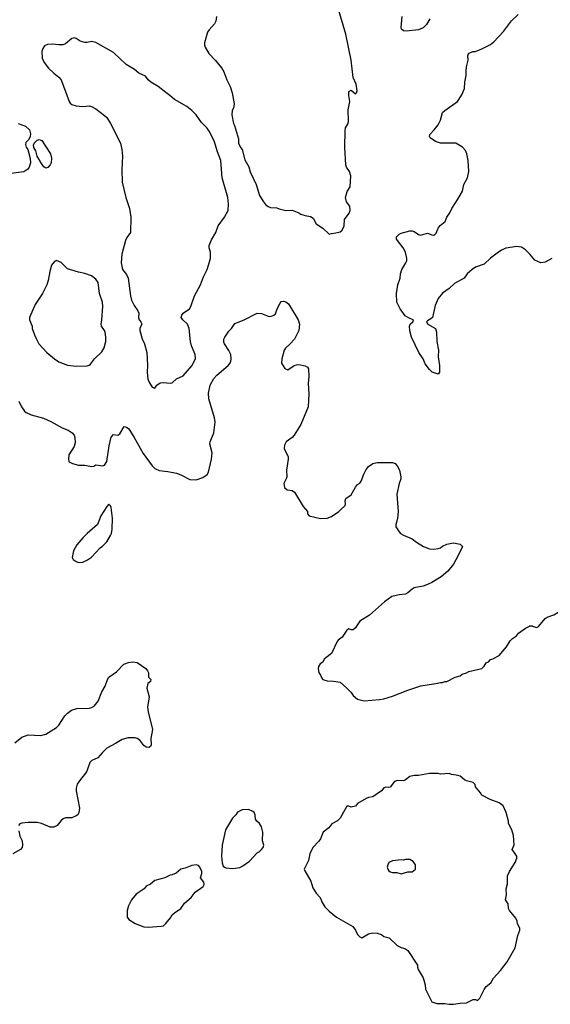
# Model space of a CAD drawing. Header units: inches. Extents: x 1649636 to 1815363, y 506543 to 641975.
# Tile 554 of 656: x 1774391 to 1779257, y 556531 to 565562. Entities that reach past the tile are written whole.
import ezdxf

# ---------------------------------------------------------------- set-up
doc = ezdxf.new("R2010")
doc.units = ezdxf.units.IN
doc.header["$MEASUREMENT"] = 0
doc.layers.add('B7575', color=7, linetype='Continuous')
doc.layers.add('B7576', color=7, linetype='Continuous')

msp = doc.modelspace()

# ---------------------------------------------------------------- linework, layer by layer
at = {"layer": 'B7575', "color": 5}
for points, elevation in [([(1777479.9, 560000), (1777470, 559985.2), (1777450, 559965.2), (1777430, 559964), (1777410, 559973.2), (1777390, 559961.2), (1777350, 559899.3), (1777310.6, 559869.4), (1777302.5, 559857.5), (1777250.3, 559749.7), (1777198.8, 559710), (1777184.5, 559695.5), (1777170.5, 559669.5), (1777147.7, 559652.3), (1777130.8, 559630), (1777127.9, 559607.9), (1777134.9, 559574.9), (1777150.8, 559550), (1777160.7, 559520.7), (1777171.3, 559510), (1777210, 559496.3), (1777270, 559495.5), (1777330, 559484.9), (1777391.3, 559430), (1777430, 559391), (1777450, 559362.8), (1777488.5, 559328.5), (1777550, 559314.9), (1777690, 559327.7), (1777730, 559334), (1777810, 559356), (1777949.5, 559410.5), (1778070, 559450.8), (1778145.4, 559465.4), (1778208.4, 559471.6), (1778250, 559482), (1778270, 559482), (1778290, 559492), (1778307.3, 559492.7), (1778386, 559530), (1778430, 559544.7), (1778450, 559558), (1778490, 559571.3), (1778510, 559584.7), (1778630, 559612), (1778650, 559632), (1778670, 559662), (1778690, 559672), (1778710, 559692), (1778730, 559698), (1778790, 559731.3), (1778855.3, 559810), (1778890, 559864.7), (1778910, 559884.7), (1778948, 559910), (1778966.3, 559933.7), (1779030, 559981), (1779068, 560000)], 720), ([(1779092.9, 560000), (1779130, 559987.3), (1779150, 559997.3), (1779152.2, 560000)], 720), ([(1774345.9, 558930), (1774410, 558981.7), (1774470, 559001.3), (1774584.1, 558995.9), (1774630.8, 559009.2), (1774729.9, 559070.1), (1774750, 559090.3), (1774804.2, 559175.8), (1774830, 559202), (1774867.6, 559230), (1774915.5, 559244.5), (1775030, 559246), (1775050, 559251.6), (1775073.9, 559266.1), (1775112.2, 559310), (1775144.7, 559395.3), (1775175, 559450), (1775195.1, 559510), (1775209.7, 559530), (1775279.3, 559580.7), (1775346, 559650), (1775390, 559665.3), (1775430, 559671.4), (1775470, 559664.9), (1775548, 559610), (1775564, 559590), (1775572, 559570), (1775572, 559530), (1775594, 559510), (1775591.3, 559490), (1775566.8, 559473.2), (1775556, 559430), (1775578, 559350), (1775563.4, 559256.6), (1775567.9, 559212.1), (1775610.3, 559050), (1775594, 558970), (1775596.3, 558910), (1775590, 558895.3), (1775574, 558886), (1775550.7, 558889.3), (1775530, 558905.6), (1775492.9, 558952.9), (1775470, 558969.7), (1775450, 558974.5), (1775386.5, 558973.5), (1775330, 558960.4), (1775270, 558922), (1775190, 558879.1), (1775150, 558841.1), (1775108.4, 558791.6), (1775054, 558766), (1775033.4, 558750), (1775006.9, 558670), (1774995.8, 558650), (1774938.4, 558581.6), (1774918.3, 558550), (1774908.4, 558511.6), (1774908.2, 558490), (1774938.3, 558330), (1774933.7, 558290), (1774924, 558270), (1774910, 558258), (1774870, 558242), (1774810, 558239.5), (1774790, 558232.7), (1774770, 558216), (1774734.4, 558170), (1774704.3, 558155.7), (1774670, 558156.5), (1774589.9, 558189.9), (1774550, 558197.9), (1774470, 558197.5), (1774410, 558191.8), (1774393.8, 558186.2), (1774381.1, 558170)], 680), ([(1774382.2, 558122.2), (1774393.4, 558073.4), (1774414.9, 558030), (1774418, 557990), (1774413, 557970), (1774399.1, 557950), (1774329, 557911)], 680)]:
    msp.add_lwpolyline(points, dxfattribs=dict(at, elevation=elevation))
for points, elevation in [([(1778150, 558649), (1778050, 558629), (1778010, 558629.2), (1777970, 558621.2), (1777930, 558589.2), (1777910, 558581.2), (1777855.3, 558584.7), (1777830, 558574), (1777790, 558522), (1777770, 558518), (1777750, 558522), (1777730, 558515.3), (1777710.8, 558489.2), (1777630, 558434), (1777590, 558426.6), (1777570, 558418), (1777490, 558373.2), (1777470, 558349.2), (1777430, 558339), (1777410, 558349.2), (1777390, 558349), (1777330, 558237.2), (1777305.8, 558214.2), (1777252.7, 558187.3), (1777224.9, 558150), (1777173.4, 558110), (1777150, 558049), (1777134.2, 558025.8), (1777081, 557970), (1777051, 557910), (1777038.8, 557850), (1777001, 557770), (1777004.7, 557755.3), (1777061.4, 557661.4), (1777079.8, 557599.8), (1777110, 557551.3), (1777146, 557510), (1777165.2, 557465.2), (1777190, 557424.7), (1777230, 557384.7), (1777298, 557330), (1777445.2, 557245.2), (1777470, 557211), (1777490, 557171), (1777510, 557150.8), (1777530, 557141), (1777590, 557176), (1777630, 557186), (1777670, 557184.7), (1777710, 557171.3), (1777731.1, 557151.1), (1777779.8, 557139.8), (1777852, 557070), (1777890, 557051.3), (1777922, 557042), (1777950, 557024.7), (1778038, 556890), (1778038, 556870), (1778044.7, 556850), (1778090, 556774), (1778111, 556710), (1778112, 556670), (1778170, 556552), (1778216.9, 556536.9), (1778290, 556538.8), (1778330.7, 556530.7), (1778370, 556530.7), (1778430, 556542), (1778490, 556544), (1778550, 556574), (1778570, 556574), (1778590, 556566.8), (1778610, 556587.3), (1778650, 556667.7), (1778670, 556693.4), (1778712.9, 556727.1), (1778736, 556770), (1778799.3, 556840.7), (1778860.5, 556919.5), (1778936, 557050), (1778958.6, 557161.4), (1778979, 557210), (1778979, 557230), (1778955.3, 557270), (1778953.6, 557293.6), (1778942, 557322), (1778882, 557390), (1778875.3, 557410), (1778872.5, 557452.5), (1778848, 557490), (1778854.6, 557534.6), (1778854, 557590), (1778865.6, 557634.4), (1778866, 557710), (1778882.7, 557750), (1778934, 557830), (1778949.2, 557870), (1778949.2, 557890), (1778909.2, 557950), (1778925.6, 557994.4), (1778920.2, 558080.2), (1778905.2, 558130), (1778873.2, 558190), (1778873.2, 558210), (1778854, 558290), (1778825.2, 558350), (1778790, 558379.3), (1778706, 558410), (1778629.1, 558449.1), (1778618, 558470), (1778570, 558526), (1778567.3, 558547.3), (1778550, 558566), (1778490, 558579), (1778470, 558589), (1778430, 558622), (1778393.6, 558633.6), (1778350, 558638), (1778330, 558648), (1778250, 558642), (1778230, 558648.7)], 720), ([(1776490, 558316), (1776430, 558313.2), (1776399.8, 558300.2), (1776390, 558294), (1776374.8, 558270), (1776342.9, 558237.1), (1776279.1, 558130), (1776249.3, 557990.7), (1776242.3, 557890), (1776248.7, 557828.7), (1776258.5, 557798.5), (1776268, 557788), (1776282.5, 557782.5), (1776345.2, 557774.8), (1776410, 557786.8), (1776438.6, 557801.4), (1776497.2, 557842.8), (1776570, 557918.8), (1776588.7, 557930), (1776609.4, 557950.6), (1776624, 557970), (1776629, 557990), (1776619.3, 558030), (1776622, 558110), (1776610, 558159), (1776589.5, 558190), (1776564.5, 558210), (1776554.5, 558230), (1776549.3, 558270), (1776541.2, 558290), (1776530, 558299.3)], 720), ([(1777970, 557859), (1777930, 557859), (1777910, 557854), (1777890, 557857.2), (1777810, 557845.2), (1777778, 557830), (1777766, 557810), (1777761, 557790), (1777766, 557770), (1777775.3, 557755.3), (1777790, 557746), (1777810, 557741), (1777850, 557738.8), (1777890, 557727.3), (1777950, 557744.7), (1777990, 557746), (1778022, 557770), (1778022, 557810), (1778000.2, 557840.2)], 740), ([(1776010, 557809), (1775970, 557804), (1775910, 557779), (1775870, 557768.7), (1775825.4, 557734.6), (1775790, 557718), (1775770, 557715.3), (1775722, 557690), (1775630, 557666), (1775590, 557632.7), (1775550, 557614), (1775531.3, 557590), (1775458, 557542), (1775416, 557490), (1775387.5, 557432.5), (1775376, 557390), (1775378, 557330), (1775391.3, 557310), (1775450, 557270.8), (1775530, 557242), (1775570, 557239.1), (1775690, 557246), (1775709.2, 557250.8), (1775730, 557271), (1775774.9, 557325.1), (1775789.7, 557350.3), (1775809.6, 557370.4), (1775869.2, 557410), (1775902.9, 557457.1), (1775965.2, 557510), (1776001, 557559), (1776073.2, 557610), (1776084, 557630), (1776079, 557650), (1776048.7, 557690), (1776061.2, 557730), (1776061.2, 557750), (1776044, 557790), (1776030, 557804)], 720)]:
    msp.add_lwpolyline(points, close=True, dxfattribs=dict(at, elevation=elevation))
at = {"layer": 'B7576', "color": 5}
for points, elevation in [([(1776194.8, 565590), (1776190.5, 565549.5), (1776176.4, 565523.6), (1776128, 565470), (1776113.3, 565446.7), (1776086.8, 565350), (1776086.8, 565330), (1776091, 565310), (1776124.9, 565250), (1776186.9, 565186.9), (1776241.1, 565121.1), (1776262.5, 565082.5), (1776290.8, 565010), (1776320.7, 564950), (1776339.1, 564890), (1776357.3, 564790), (1776350.8, 564750), (1776341, 564730), (1776336, 564690), (1776351, 564610), (1776361, 564590), (1776398, 564470), (1776398, 564430), (1776416, 564390), (1776431, 564370), (1776455.9, 564275.9), (1776492.4, 564212.4), (1776506, 564166), (1776558.8, 564050), (1776590.8, 563950), (1776627.3, 563890), (1776646.7, 563866.7), (1776670, 563847.3), (1776690, 563838.8), (1776750, 563836), (1776770, 563826), (1776831.1, 563811.1), (1776890, 563814), (1776952, 563790), (1776970, 563778), (1777010, 563764.7), (1777056.8, 563756.8), (1777082, 563742), (1777111.3, 563690), (1777170.7, 563650.7), (1777230, 563594), (1777250, 563602), (1777290, 563606), (1777330, 563617.3), (1777350, 563631), (1777367, 563670), (1777369.3, 563730), (1777413.2, 563786.8), (1777421.3, 563810), (1777418.4, 563850), (1777389, 563890), (1777379, 563930), (1777394.6, 563985.4), (1777422, 564030), (1777426.6, 564130), (1777415.1, 564170), (1777389.2, 564210), (1777382.7, 564230), (1777371.8, 564390), (1777375.5, 564544.5), (1777379, 564570), (1777402.7, 564610), (1777406.6, 564630), (1777404.8, 564735.2), (1777419.7, 564810), (1777410, 564866), (1777410, 564902), (1777430, 564914.8), (1777470, 564882.8), (1777479, 564890), (1777486, 564910), (1777475.6, 564970), (1777448, 565030), (1777432, 565190), (1777382, 565430), (1777310, 565678)], 740), ([(1779270, 563371.8), (1779210, 563338), (1779170, 563332.3), (1779115.1, 563355.1), (1779071, 563411), (1779031.4, 563451.4), (1778993.8, 563473.8), (1778950, 563482), (1778850, 563464.5), (1778810, 563447), (1778770, 563420.7), (1778710, 563373.6), (1778650, 563318.3), (1778570, 563292), (1778539.5, 563270), (1778495.5, 563230), (1778467.7, 563190), (1778379, 563141), (1778330, 563097.4), (1778270, 563052.8), (1778230, 563005.1), (1778201.2, 562938.8), (1778178.4, 562830), (1778163, 562817), (1778130, 562800.9), (1778121.6, 562790), (1778133.4, 562770), (1778204.9, 562730), (1778214.8, 562694.8), (1778217.8, 562610), (1778231.8, 562530), (1778230.4, 562470), (1778242.4, 562390), (1778241, 562330), (1778230, 562309), (1778175.3, 562330), (1778150, 562352.7), (1778110, 562406), (1778091.8, 562451.8), (1778051.3, 562510), (1777985.6, 562650), (1777970, 562708), (1777967, 562750), (1777973.2, 562770), (1777995.3, 562790), (1778002, 562810), (1777970, 562820.7), (1777926, 562846), (1777879.7, 562910), (1777850, 562969.3), (1777847.6, 563050), (1777860.5, 563130), (1777882, 563190), (1777885.1, 563230), (1777894.3, 563270), (1777932.6, 563330), (1777940.4, 563350), (1777941, 563370), (1777929.7, 563430), (1777908.9, 563468.9), (1777845.6, 563550), (1777847, 563570), (1777870, 563593), (1777890, 563603.8), (1777970, 563623.7), (1777990, 563624.2), (1778010, 563617.6), (1778048.2, 563590), (1778066.6, 563586.6), (1778130, 563603.7), (1778170, 563588.9), (1778190, 563586), (1778199.3, 563590), (1778210, 563602.8), (1778227.6, 563650), (1778247.6, 563672.4), (1778294, 563710), (1778307.8, 563750), (1778336.9, 563790), (1778354.5, 563830), (1778410, 563914.8), (1778451.6, 563990), (1778465.6, 564050), (1778498.4, 564110), (1778511.3, 564168.7), (1778504.5, 564270), (1778492.7, 564330), (1778481.2, 564361.2), (1778453.3, 564393.3), (1778389.7, 564429.7), (1778251.3, 564428.7), (1778203.3, 564443.3), (1778156.6, 564476.6), (1778149.2, 564490), (1778152, 564510), (1778191.8, 564550), (1778230, 564597.3), (1778250, 564641), (1778269.7, 564710.3), (1778289.4, 564730), (1778407.7, 564812.3), (1778446.7, 564873.3), (1778469.6, 564930), (1778474, 564990), (1778487.3, 565050), (1778485.1, 565090), (1778489.6, 565130), (1778505.2, 565190), (1778502, 565230), (1778508.7, 565250), (1778546, 565270), (1778570, 565271.3), (1778630, 565293.4), (1778710, 565335.5), (1778741, 565359), (1778827.1, 565452.9), (1778901.6, 565550), (1778962.9, 565610)], 720), ([(1778152, 565570), (1778121.1, 565518.9), (1778090, 565486.3), (1778050, 565468), (1777936.6, 565456.6), (1777910, 565459.3), (1777894.2, 565474.2), (1777889.6, 565490), (1777898.7, 565590)], 720), ([(1774378, 564610), (1774443.9, 564583.9), (1774481.6, 564550), (1774490, 564514), (1774486.7, 564490), (1774476, 564464), (1774446, 564434), (1774443.4, 564416.6), (1774450, 564391.3), (1774466.8, 564370), (1774487.9, 564287.9), (1774490.6, 564249.4), (1774478.8, 564210), (1774466, 564190), (1774430, 564165.1), (1774309.7, 564149.7)], 720), ([(1774383.4, 562063.4), (1774406.4, 562010), (1774434, 561970), (1774450, 561958), (1774497.6, 561937.6), (1774610, 561906.7), (1774676.3, 561876.3), (1774779.2, 561819.2), (1774835.8, 561795.8), (1774873.3, 561773.3), (1774890.5, 561750), (1774898, 561730), (1774899.8, 561680.2), (1774890, 561648), (1774841, 561570), (1774838, 561530), (1774842, 561510), (1774850, 561502), (1774874, 561490), (1774930, 561476), (1774990, 561474.8), (1775050, 561464), (1775070, 561466), (1775090, 561478), (1775150, 561471), (1775170, 561476), (1775191.8, 561510), (1775211.9, 561651.9), (1775230, 561732), (1775250, 561758), (1775290, 561751.3), (1775310, 561762), (1775350, 561831.3), (1775370, 561824.7), (1775390.8, 561810), (1775442, 561730), (1775524.2, 561584.2), (1775606.4, 561470), (1775630, 561445.5), (1775670, 561425.5), (1775750, 561417.6), (1775830, 561401.6), (1775870, 561386), (1775950, 561344.9), (1776010, 561340.5), (1776070, 561361.6), (1776111.6, 561390), (1776121.3, 561410), (1776149.7, 561530), (1776155.1, 561590), (1776133.6, 561670), (1776137.6, 561690), (1776171.7, 561771.7), (1776184.7, 561870), (1776177.4, 561910), (1776124.8, 562084.8), (1776123.5, 562136.5), (1776139, 562210), (1776170.5, 562269.5), (1776199.1, 562300.9), (1776303.5, 562390), (1776320.4, 562410), (1776328.5, 562430), (1776331.9, 562450), (1776327.6, 562490), (1776310, 562527.6), (1776268.8, 562588.8), (1776264.1, 562604.1), (1776263.5, 562630), (1776271, 562649), (1776310, 562704.9), (1776335.1, 562730), (1776363.6, 562776.4), (1776450, 562807.3), (1776568.7, 562870), (1776610, 562866.7), (1776670, 562842), (1776690, 562839.5), (1776721.2, 562850), (1776735.8, 562864.2), (1776752.6, 562910), (1776778.8, 562961.2), (1776790, 562976.3), (1776810, 562979.3), (1776833.3, 562973.3), (1776855.1, 562955.1), (1776944, 562810), (1776957.3, 562770), (1776950.4, 562710), (1776910.6, 562630), (1776872.9, 562587.1), (1776828.2, 562550), (1776817.1, 562530), (1776794, 562450), (1776791, 562411), (1776822.8, 562362.8), (1776850, 562351.3), (1776909.6, 562390.4), (1776930, 562396.3), (1776950, 562398), (1777010, 562387.3), (1777030, 562374.8), (1777039.3, 562359.3), (1777044.4, 562290), (1777035.8, 562224.2), (1777041.7, 562130), (1777037.6, 562010), (1776970, 561849.3), (1776908.9, 561751.1), (1776890, 561729.5), (1776834.8, 561690), (1776821.1, 561658.9), (1776815.5, 561630), (1776852.2, 561552.2), (1776854.3, 561530), (1776837, 561430), (1776841.6, 561370), (1776836.3, 561350), (1776813.8, 561306.2), (1776818.9, 561270), (1776844.9, 561250), (1776890, 561242.7), (1776910, 561227.2), (1776990, 561098), (1777030, 561052), (1777031.3, 561030), (1777044.7, 561010), (1777150, 560987.3), (1777210, 560990.7), (1777250, 561004.9), (1777319, 561050), (1777332.5, 561067.5), (1777375.5, 561104.5), (1777379.3, 561120.7), (1777376, 561150), (1777381.2, 561170), (1777430, 561204), (1777470, 561274.8), (1777490, 561298.8), (1777510, 561310.8), (1777523.7, 561330), (1777547.4, 561392.6), (1777570, 561437.3), (1777590, 561464.9), (1777628.7, 561490), (1777670, 561500.5), (1777810, 561500.7), (1777836, 561490), (1777854, 561470), (1777875.5, 561430), (1777887.7, 561370), (1777887.7, 561350), (1777872.3, 561307.7), (1777850.3, 561210), (1777862.6, 561050), (1777854.6, 560985.4), (1777839.3, 560930), (1777841.6, 560910), (1777870, 560863), (1777883, 560850), (1777910, 560834.4), (1777990, 560799.3), (1778030, 560768.2), (1778096, 560730), (1778150, 560707.7), (1778190, 560704.9), (1778230, 560710.7), (1778250, 560718.8), (1778270, 560734), (1778310, 560750.6), (1778370, 560764.7), (1778430, 560752), (1778452, 560730), (1778413.2, 560646.8), (1778370, 560568.7), (1778316.7, 560503.3), (1778256, 560450), (1778170, 560399.3), (1778130, 560380.9), (1778090, 560366.6), (1778010, 560349.5), (1777990, 560339.5), (1777950, 560303.7), (1777930, 560291.8), (1777870, 560285.6), (1777804.7, 560270), (1777738, 560222), (1777599.8, 560100.2), (1777510, 560045.2), (1777479.9, 560000)], 720), ([(1779152.2, 560000), (1779210, 560070.8), (1779230, 560082.8), (1779290, 560102.8), (1779330, 560127.3), (1779390, 560167.3), (1779463.5, 560236.5), (1779522.9, 560270), (1779547.5, 560312.5), (1779566.9, 560333.1), (1779650, 560362), (1779730, 560403.1), (1779750, 560408.2), (1779764.7, 560404.7), (1779830, 560374.9), (1779907.7, 560347.7), (1779990, 560339.5), (1780000, 560335.8)], 720), ([(1779068, 560000), (1779070, 560001), (1779090, 560001), (1779092.9, 560000)], 720)]:
    msp.add_lwpolyline(points, dxfattribs=dict(at, elevation=elevation))
for points, elevation in [([(1774890, 565394), (1774870, 565389), (1774810, 565341.2), (1774787.5, 565332.5), (1774750.5, 565329.5), (1774690, 565337), (1774645.5, 565334.5), (1774618.5, 565321.5), (1774602, 565298), (1774593.4, 565270), (1774596.3, 565210), (1774616.3, 565170), (1774656.2, 565116.2), (1774704.9, 565070), (1774750, 565034.9), (1774771.1, 565011.1), (1774844.9, 564810), (1774854.6, 564794.6), (1774870, 564783), (1774910, 564770.5), (1774970, 564766), (1775030, 564770.5), (1775050, 564765.5), (1775090, 564745.5), (1775170, 564683), (1775190, 564664), (1775223, 564610), (1775314.9, 564430), (1775328.2, 564370), (1775335.3, 564310), (1775328.6, 564188.6), (1775330.4, 564070), (1775363.1, 563930), (1775397.4, 563830), (1775408.9, 563750), (1775406.7, 563610), (1775374.9, 563565.1), (1775362.5, 563537.5), (1775328.2, 563410), (1775320.3, 563330), (1775334, 563270), (1775370, 563224.9), (1775385.3, 563190), (1775408.2, 563028.2), (1775417.4, 562990), (1775439.6, 562939.6), (1775475.8, 562890), (1775482.4, 562870), (1775482, 562830), (1775486.4, 562810), (1775502.8, 562790), (1775510.5, 562770.5), (1775494, 562730), (1775492, 562710), (1775515.1, 562635.1), (1775534.4, 562590), (1775556.4, 562510), (1775564.6, 562390), (1775561.1, 562330), (1775565.8, 562265.9), (1775580.7, 562230), (1775606.8, 562190), (1775630, 562182), (1775648, 562210), (1775678, 562230), (1775710, 562234.8), (1775770, 562227.7), (1775789.3, 562230.7), (1775830, 562266.8), (1775890, 562294.8), (1775970, 562387.7), (1776003.6, 562450), (1776001.6, 562490), (1775966.6, 562570), (1775958, 562610), (1775945.2, 562730), (1775929.3, 562770), (1775886, 562810), (1775872.3, 562830), (1775877.6, 562850), (1775891.8, 562870), (1775947.6, 562910), (1775960.5, 562930), (1775993, 563030), (1776049.5, 563130), (1776076.6, 563203.4), (1776111.8, 563270), (1776140.5, 563370), (1776139.6, 563430), (1776128.3, 563468.3), (1776129.6, 563490), (1776150, 563541), (1776189.5, 563610.5), (1776212.7, 563670), (1776270, 563750.8), (1776301.6, 563810), (1776306, 563870), (1776301.1, 563930), (1776247.8, 564110), (1776237.2, 564270), (1776204.5, 564350), (1776175.1, 564450), (1776130, 564539), (1776110, 564566), (1776058.7, 564618.7), (1776009.5, 564689.5), (1775970, 564729), (1775924.1, 564764.1), (1775810, 564829.2), (1775767.6, 564867.6), (1775730, 564892.7), (1775661.2, 564950), (1775593.2, 564990), (1775569.6, 565009.6), (1775543.7, 565043.7), (1775484, 565070), (1775443.9, 565103.9), (1775369, 565150), (1775250, 565260.9), (1775090, 565352.7), (1775050, 565361.2), (1775010, 565352.3), (1774987.5, 565352.5), (1774944.2, 565364.2), (1774910, 565389)], 740), ([(1774630, 564201.2), (1774612.5, 564212.5), (1774590, 564242), (1774552.7, 564310), (1774539.5, 564359.5), (1774522, 564390), (1774517.2, 564410), (1774522.7, 564430), (1774550, 564458), (1774570, 564464), (1774593.3, 564453.3), (1774673.4, 564330), (1774682.8, 564290), (1774679.1, 564250), (1774670, 564229), (1774650, 564205.2)], 720), ([(1774730, 563354), (1774710, 563345.1), (1774684.2, 563310), (1774666.9, 563253.1), (1774653.1, 563170), (1774640.3, 563130), (1774601.6, 563050), (1774534, 562950), (1774482, 562830), (1774480.7, 562810), (1774506, 562750), (1774506, 562730), (1774526.8, 562670), (1774544, 562630), (1774568, 562590), (1774639.1, 562510), (1774710, 562450.4), (1774750, 562424.4), (1774830, 562392.2), (1774910, 562382.4), (1775010, 562385.5), (1775028.3, 562391.7), (1775039.2, 562400.8), (1775077.6, 562450), (1775145.3, 562514.7), (1775166.7, 562553.3), (1775181.5, 562610), (1775182.2, 562650), (1775174.1, 562694.1), (1775169.7, 562710), (1775142.4, 562750), (1775137.4, 562770), (1775145.8, 562810), (1775153, 562930), (1775149.7, 562970), (1775122.6, 563050), (1775111.6, 563150), (1775090, 563180.9), (1775050, 563211.8), (1774990, 563233.6), (1774930, 563245.6), (1774830, 563276.2), (1774770, 563334)], 740), ([(1775210, 561118), (1775190, 561098), (1775136, 561010), (1775106, 560930), (1775010.6, 560849.4), (1774970, 560809), (1774915.9, 560744.1), (1774884, 560690), (1774871, 560630), (1774882.8, 560610), (1774910, 560590.8), (1774930, 560584), (1774970, 560587.3), (1775014, 560606), (1775050, 560631), (1775130, 560718), (1775150, 560731.3), (1775190, 560772), (1775225.2, 560830), (1775232.7, 560850), (1775238, 560890), (1775240.9, 560990), (1775230, 561086), (1775223.1, 561103.1)], 720)]:
    msp.add_lwpolyline(points, close=True, dxfattribs=dict(at, elevation=elevation))

doc.saveas('drawing.dxf')
